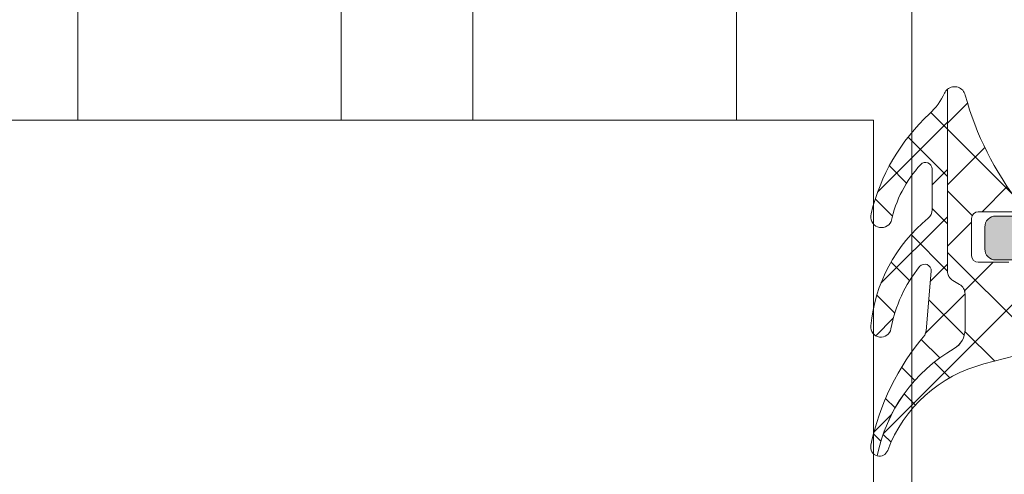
# Model space of a CAD drawing. Header units: millimetres. Extents: x 213386 to 506888, y 183055 to 450952.
# Tile 411 of 656: x 399549 to 399594, y 297303 to 297324. Entities that reach past the tile are written whole.
import ezdxf

# ---------------------------------------------------------------- set-up
doc = ezdxf.new("R2010")
doc.units = ezdxf.units.MM
doc.layers.add('FASÁDA DETAILNÍ', color=255, linetype='Continuous', lineweight=0)

msp = doc.modelspace()

# ---------------------------------------------------------------- hatches: boundary and pattern name
at = {"layer": 'FASÁDA DETAILNÍ'}
h = msp.add_hatch(dxfattribs=at)
h.set_pattern_fill('ANSI37', color=256, scale=0.625, angle=90, style=0)
h.set_pattern_definition([(135, (397960.6382589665, 280090.7056870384), (-1.403165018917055, -1.403165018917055), []), (225, (397960.6382589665, 280090.7056870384), (1.403165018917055, -1.403165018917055), [])])
edge = h.paths.add_edge_path()
edge.add_ellipse((399592.8357573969, 297314.8293577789), major_axis=(-5.03946705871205, 0), ratio=1, start_angle=119.79178446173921, end_angle=175.0355387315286, ccw=False)
edge.add_ellipse((399595.190557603, 297310.7162732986), major_axis=(-0.3000000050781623, 0), ratio=1, start_angle=90.00069259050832, end_angle=119.79217295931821, ccw=False)
edge.add_line((399595.1905612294, 297310.4162732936), (399594.6562772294, 297310.4162702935))
edge.add_ellipse((399594.6562759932, 297310.7162700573), major_axis=(-0.2999997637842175, 0), ratio=1, start_angle=-4.5112189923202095e-05, end_angle=90.00023609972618, ccw=False)
edge.add_line((399594.3562762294, 297310.7162702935), (399594.3562762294, 297312.2662672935))
edge.add_ellipse((399594.0562655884, 297312.2662596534), major_axis=(-0.300010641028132, 0), ratio=1, start_angle=180.001459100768, end_angle=269.9956760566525)
edge.add_line((399594.0562882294, 297312.5662702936), (399592.6563062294, 297312.5662812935))
edge.add_ellipse((399592.6563090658, 297312.86627113), major_axis=(-0.2999898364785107, 0), ratio=1, start_angle=0.00035075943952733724, end_angle=89.99945826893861, ccw=False)
edge.add_line((399592.3563192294, 297312.8662692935), (399592.3563192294, 297314.5662812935))
edge.add_ellipse((399592.6563293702, 297314.5662741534), major_axis=(-0.3000101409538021, 0), ratio=1, start_angle=270.004419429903, end_angle=359.99863637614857, ccw=False)
edge.add_line((399592.6563062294, 297314.8662842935), (399594.2201372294, 297314.8662732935))
edge.add_ellipse((399594.2529942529, 297315.1674323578), major_axis=(-0.3029461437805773, 0), ratio=1, start_angle=83.77354909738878, end_angle=193.4835773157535)
edge.add_ellipse((399605.5689585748, 297323.8723554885), major_axis=(-14.00076634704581, 0), ratio=1, start_angle=15.301732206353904, end_angle=38.075620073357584, ccw=False)
edge.add_ellipse((399591.5767208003, 297320.065641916), major_axis=(-0.5004721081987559, 0), ratio=1, start_angle=192.9176085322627, end_angle=309.8066343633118)
edge.add_line((399591.2563192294, 297320.4501092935), (399591.2563192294, 297312.1668302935))
edge.add_ellipse((399591.7563189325, 297312.166830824), major_axis=(-0.4999997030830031, 0), ratio=1, start_angle=6.079138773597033e-05, end_angle=60.00001964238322)
edge.add_line((399591.5063192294, 297311.7338182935), (399591.8063192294, 297311.5606122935))
edge.add_ellipse((399591.5563195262, 297311.127599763), major_axis=(-0.4999997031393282, 0), ratio=1, start_angle=180.0000607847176, end_angle=240.0000196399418, ccw=False)
edge.add_line((399592.0563192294, 297311.1276002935), (399592.0563192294, 297309.4982522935))
edge.add_ellipse((399591.0563198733, 297309.4982515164), major_axis=(-0.9999993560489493, 0), ratio=1, start_angle=120.050338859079, end_angle=180.0000445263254, ccw=False)
edge.add_ellipse((399595.2126466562, 297302.3138708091), major_axis=(-7.300023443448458, 0), ratio=1, start_angle=300.0503545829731, end_angle=348.7144463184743)
edge.add_ellipse((399588.1563096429, 297304.1291029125), major_axis=(-0.3999905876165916, 0), ratio=1, start_angle=75.14702477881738, end_angle=159.4981705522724)
edge.add_ellipse((399594.5054077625, 297301.7550359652), major_axis=(-6.378448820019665, 0), ratio=1, start_angle=284.45259778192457, end_angle=339.4981254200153, ccw=False)
edge.add_line((399592.9134812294, 297307.9316352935), (399594.3241882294, 297308.2952222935))
edge.add_line((399594.3241882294, 297308.2952222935), (399595.1868892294, 297308.5053352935))
edge.add_ellipse((399593.8563242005, 297313.8419580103), major_axis=(-5.499995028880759, 0), ratio=1, start_angle=103.9999549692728, end_angle=180.0000342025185)
edge.add_line((399599.3563192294, 297313.8419612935), (399599.3563192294, 297326.2599892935))
edge.add_line((399599.3563192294, 297326.2599892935), (399599.0687002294, 297327.6230462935))
edge.add_ellipse((399599.5579265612, 297327.7262789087), major_axis=(-0.4999993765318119, 0), ratio=1, start_angle=-49.716248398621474, end_angle=11.915300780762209, ccw=False)
edge.add_line((399599.2346402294, 297328.1077042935), (399601.0912482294, 297329.6813152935))
edge.add_ellipse((399600.6063187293, 297330.2534542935), major_axis=(-0.749999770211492, 0), ratio=1, start_angle=130.2837061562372, end_angle=310.2837061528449)
edge.add_line((399600.1213892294, 297330.8255932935), (399597.8097452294, 297328.8663072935))
edge.add_ellipse((399598.4563173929, 297328.1034556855), major_axis=(-0.9999990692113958, 0), ratio=1, start_angle=-49.71630131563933, end_angle=11.91524786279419)
edge.add_line((399597.4778642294, 297327.8969912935), (399597.8563192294, 297326.1034542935))
edge.add_line((399597.8563192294, 297326.1034542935), (399597.8563192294, 297314.3932532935))
h = msp.add_hatch(color=256, dxfattribs=at)
edge = h.paths.add_edge_path()
edge.add_line((399595.0563192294, 297328.2162732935), (399594.7563192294, 297327.8430682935))
edge.add_line((399594.7563192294, 297327.8430682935), (399594.7563192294, 297323.8698632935))
edge.add_ellipse((399596.7563264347, 297323.8698648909), major_axis=(-2.000007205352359, 0), ratio=1, start_angle=4.576176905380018e-05, end_angle=29.99993366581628)
edge.add_line((399595.0242682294, 297322.8698632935), (399595.5883702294, 297321.8928112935))
edge.add_ellipse((399593.856312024, 297320.8928096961), major_axis=(-2.000007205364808, 0), ratio=1, start_angle=180.0000457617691, end_angle=209.9999336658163, ccw=False)
edge.add_line((399595.8563192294, 297320.8928112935), (399595.8563192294, 297315.1729772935))
edge.add_ellipse((399595.3563196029, 297315.17297692), major_axis=(-0.4999996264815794, 0), ratio=1, start_angle=89.99995719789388, end_angle=180.0000428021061, ccw=False)
edge.add_line((399595.3563192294, 297314.6729772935), (399593.4563192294, 297314.6729772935))
edge.add_ellipse((399593.4560612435, 297314.1732352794), major_axis=(-0.499742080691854, 0), ratio=1, start_angle=-90.02957826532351, end_angle=0.02957826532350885)
edge.add_line((399592.9563192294, 297314.1729772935), (399592.9563192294, 297313.1729772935))
edge.add_ellipse((399593.4560612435, 297313.1727193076), major_axis=(-0.499742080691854, 0), ratio=1, start_angle=-0.02957826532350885, end_angle=90.02957826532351)
edge.add_line((399593.4563192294, 297312.6729772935), (399594.4563192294, 297312.6729772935))
edge.add_ellipse((399594.4565797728, 297312.1732378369), major_axis=(-0.4997395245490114, 0), ratio=1, start_angle=179.9701283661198, end_angle=270.0298716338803, ccw=False)
edge.add_line((399594.9563192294, 297312.1729772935), (399594.9563192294, 297311.1729772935))
edge.add_ellipse((399595.4560673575, 297311.1727234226), major_axis=(-0.4997481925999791, 0), ratio=1, start_angle=-0.02910612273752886, end_angle=90.02887693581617)
edge.add_line((399595.4563192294, 297310.6729752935), (399595.6893502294, 297310.6729752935))
edge.add_ellipse((399595.689350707, 297311.1729745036), major_axis=(-0.4999992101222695, 0), ratio=1, start_angle=89.99994527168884, end_angle=126.2493130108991)
edge.add_ellipse((399593.8563128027, 297313.6729778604), major_axis=(-3.600006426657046, 0), ratio=1, start_angle=126.2493860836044, end_angle=179.9999591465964)
edge.add_line((399597.4563192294, 297313.6729752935), (399597.4563192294, 297323.6162732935))
edge.add_ellipse((399597.2563193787, 297323.6162734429), major_axis=(-0.1999998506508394, 0), ratio=1, start_angle=179.9999572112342, end_angle=270.0000427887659)
edge.add_line((399597.2563192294, 297323.8162732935), (399596.5390982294, 297323.8162732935))
edge.add_line((399596.5390982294, 297323.8162732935), (399596.3981992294, 297323.6753122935))
edge.add_ellipse((399596.2563192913, 297323.8162736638), major_axis=(-0.2000000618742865, 0), ratio=1, start_angle=0.00010608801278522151, end_angle=135.1860756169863, ccw=False)
edge.add_line((399596.0563192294, 297323.8162732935), (399596.0563192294, 297325.7158422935))
edge.add_line((399596.0563192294, 297325.7158422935), (399595.7420012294, 297329.7944902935))
edge.add_ellipse((399595.2481565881, 297329.7162727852), major_axis=(-0.5000005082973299, 0), ratio=1, start_angle=189.0000227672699, end_angle=269.9999265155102)
edge.add_line((399595.2481572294, 297330.2162732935), (399595.0563192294, 297330.2162732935))
edge.add_ellipse((399595.0563188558, 297329.716273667), major_axis=(-0.4999996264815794, 0), ratio=1, start_angle=-90.00004280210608, end_angle=4.280210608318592e-05)
edge.add_line((399594.5563192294, 297329.7162732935), (399594.5563192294, 297329.6162732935))
edge.add_ellipse((399594.75631908, 297329.6162731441), major_axis=(-0.1999998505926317, 0), ratio=1, start_angle=-4.278876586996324e-05, end_angle=90.00004280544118)
edge.add_line((399594.7563192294, 297329.4162732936), (399595.0563192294, 297329.4162732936))
edge.add_line((399595.0563192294, 297329.4162732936), (399595.0563192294, 297328.2162732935))
h = msp.add_hatch(dxfattribs=at)
h.set_pattern_fill('ANSI37', color=256, scale=0.48, angle=90, style=0)
h.set_pattern_definition([(135, (397960.6382589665, 280090.7056870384), (-1.077630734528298, -1.077630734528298), []), (225, (397960.6382589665, 280090.7056870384), (1.077630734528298, -1.077630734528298), [])])
edge = h.paths.add_edge_path()
edge.add_arc((399590.0553199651, 297314.9551598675), 0.4999992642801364, 309.4073371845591, 359.999934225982)
edge.add_line((399590.5553192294, 297314.9551592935), (399590.5553192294, 297316.8172562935))
edge.add_arc((399590.2553190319, 297316.8172559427), 0.3000001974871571, 6.70011768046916e-05, 137.3578430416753)
edge.add_arc((399594.129113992, 297313.2498412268), 5.56618811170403, 137.357738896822, 167.8089673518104)
edge.add_arc((399588.245037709, 297314.6331351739), 0.4897187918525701, 162.9860277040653, 334.88275715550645, ccw=False)
edge.add_arc((399596.584795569, 297312.6872438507), 9.05242085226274, 132.7933211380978, 166.6565612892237, ccw=False)
edge.add_arc((399588.3969153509, 297321.5314205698), 2.999999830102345, 312.7932868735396, 335.2450969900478)
edge.add_arc((399591.5757214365, 297320.0656384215), 0.5004751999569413, 129.8064341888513, 155.244824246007, ccw=False)
edge.add_line((399591.2553192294, 297320.4501092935), (399591.2553192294, 297312.1668302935))
edge.add_arc((399591.7553189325, 297312.166830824), 0.4999997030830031, 180.0000607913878, 240.0000196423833)
edge.add_line((399591.5053192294, 297311.7338182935), (399591.8053192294, 297311.5606122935))
edge.add_arc((399591.5553195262, 297311.127599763), 0.4999997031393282, 6.078471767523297e-05, 60.00001963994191, ccw=False)
edge.add_line((399592.0553192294, 297311.1276002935), (399592.0553192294, 297309.4982522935))
edge.add_arc((399591.0553198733, 297309.4982515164), 0.999999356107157, -59.94966114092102, 4.4526325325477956e-05, ccw=False)
edge.add_arc((399595.2116466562, 297302.3138708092), 7.300023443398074, 120.0503545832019, 168.7144463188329)
edge.add_arc((399588.1553095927, 297304.1291033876), 0.3999910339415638, 164.9987233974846, 255.1470491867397, ccw=False)
edge.add_arc((399598.6748136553, 297302.0023829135), 11.13157184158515, 139.4130387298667, 168.4423422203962, ccw=False)
edge.add_line((399590.2212822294, 297309.2445992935), (399590.2789832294, 297309.4368162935))
edge.add_line((399590.2789832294, 297309.4368162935), (399590.5168212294, 297312.1540232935))
edge.add_arc((399590.2179639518, 297312.1801822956), 0.2999999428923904, 354.9976449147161, 500.9690488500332)
edge.add_arc((399594.8981900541, 297308.3860102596), 6.324969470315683, 140.9689666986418, 169.5200292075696)
edge.add_arc((399588.2203542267, 297309.6148875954), 0.4650353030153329, 172.4718628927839, 350.2920262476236, ccw=False)
edge.add_arc((399594.9766865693, 297308.9653887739), 7.252239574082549, 129.4075108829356, 174.3783283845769, ccw=False)

# ---------------------------------------------------------------- linework, layer by layer
for p, q in [((399589.638231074, 284297.1544280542), (399589.6382310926, 307967.1544280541)), ((399589.6382310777, 293752.6545279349), (399589.6382310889, 307967.1544280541)), ((399551.6382310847, 297319.0417735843), (399551.6382310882, 301650.3801178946)), ((399551.638231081, 297319.0417735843), (399551.6382310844, 301650.3801178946)), ((399563.6382310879, 301650.3801178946), (399563.6382310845, 297319.0417735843)), ((399563.6382310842, 301650.3801178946), (399563.6382310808, 297319.0417735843)), ((399569.6382310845, 297319.0417735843), (399569.6382310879, 301650.3801178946)), ((399569.6382310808, 297319.0417735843), (399569.6382310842, 301650.3801178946)), ((399581.6382310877, 301650.3801178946), (399581.6382310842, 297319.0417735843)), ((399581.6382310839, 301650.3801178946), (399581.6382310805, 297319.0417735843)), ((399551.6382310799, 297319.0417735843), (399551.6382310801, 298286.6543378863)), ((399563.6382310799, 298286.6543378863), (399563.6382310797, 297319.0417735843)), ((399569.6382310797, 297319.0417735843), (399569.6382310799, 298286.6543378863)), ((399581.6382310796, 298286.6543378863), (399581.6382310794, 297319.0417735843)), ((399589.6382310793, 296377.6545368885), (399589.6382310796, 298286.6543378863))]:
    msp.add_line(p, q, dxfattribs=at)
msp.add_lwpolyline([(399590.3727342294, 297314.5688342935, 0.224409), (399590.5553192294, 297314.9551592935), (399590.5553192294, 297316.8172562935), (399590.5553192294, 297316.8172562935, 0.683163), (399590.0346392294, 297317.0204812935, 0.133656), (399588.6884492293, 297314.4252632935, -0.931673), (399587.7767522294, 297314.7764292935, -0.148841), (399590.4349812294, 297319.3299922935, 0.0982791), (399591.1212372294, 297320.2752082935, -0.111454), (399591.2553192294, 297320.4501092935), (399591.2553192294, 297312.1668302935), (399591.2553192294, 297312.1668302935, 0.267949), (399591.5053192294, 297311.7338182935), (399591.8053192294, 297311.5606122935), (399591.8053192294, 297311.5606122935, -0.267949), (399592.0553192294, 297311.1276002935), (399592.0553192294, 297309.4982522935), (399592.0553192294, 297309.4982522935, -0.267714), (399591.5560802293, 297308.6326662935, 0.215587), (399588.0527762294, 297303.7424772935, -0.414972), (399587.7689502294, 297304.2326372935, -0.127346), (399590.2212822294, 297309.2445992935), (399590.2789832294, 297309.4368162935), (399590.5168212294, 297312.1540232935), (399590.5168212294, 297312.1540232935, 0.739768), (399589.9849222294, 297312.3691042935, 0.125226), (399588.6787302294, 297309.5364702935, -0.981156), (399587.7593272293, 297309.6758132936, -0.19878), (399590.3727342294, 297314.5688342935)], format="xyb", close=True, dxfattribs=at)
at = {"layer": 'FASÁDA DETAILNÍ', "extrusion": (0, 0, -1)}
for points in [[(-399594.5475902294, 297315.2380692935, 0.0996982), (-399592.0645272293, 297320.1775222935, -0.559391), (-399591.2563192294, 297320.4501092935), (-399591.2563192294, 297312.1668302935), (-399591.2563192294, 297312.1668302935, -0.267949), (-399591.5063192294, 297311.7338182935), (-399591.8063192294, 297311.5606122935), (-399591.8063192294, 297311.5606122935, 0.267949), (-399592.0563192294, 297311.1276002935), (-399592.0563192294, 297309.4982522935), (-399592.0563192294, 297309.4982522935, 0.267714), (-399591.5570802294, 297308.6326662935, -0.215587), (-399588.0537762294, 297303.7424772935, -0.385623), (-399588.5309652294, 297303.9890112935, 0.244909), (-399592.9134812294, 297307.9316352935), (-399594.3241882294, 297308.2952222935)], [(-399594.0562882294, 297312.5662702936), (-399592.6563062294, 297312.5662812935), (-399592.6563062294, 297312.5662812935, 0.414209), (-399592.3563192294, 297312.8662692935), (-399592.3563192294, 297314.5662812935), (-399592.3563192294, 297314.5662812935, 0.414184), (-399592.6563062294, 297314.8662842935), (-399594.2201372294, 297314.8662732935)], [(-399595.3563192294, 297314.6729772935), (-399593.4563192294, 297314.6729772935), (-399593.4563192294, 297314.6729772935, -0.414516), (-399592.9563192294, 297314.1729772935), (-399592.9563192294, 297313.1729772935), (-399592.9563192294, 297313.1729772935, -0.414516), (-399593.4563192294, 297312.6729772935), (-399594.4563192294, 297312.6729772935)]]:
    msp.add_lwpolyline(points, format="xyb", dxfattribs=at)
at = {"layer": 'FASÁDA DETAILNÍ'}
msp.add_lwpolyline([(399587.8922310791, 296931.3509967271), (399587.8922310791, 297319.0417735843), (399543.8922310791, 297319.0417735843), (399543.8922310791, 296931.3509967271), (399543.8922310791, 296850.3801179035), (399587.8922310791, 296850.3801179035)], close=True, dxfattribs=at)

doc.saveas('drawing.dxf')
